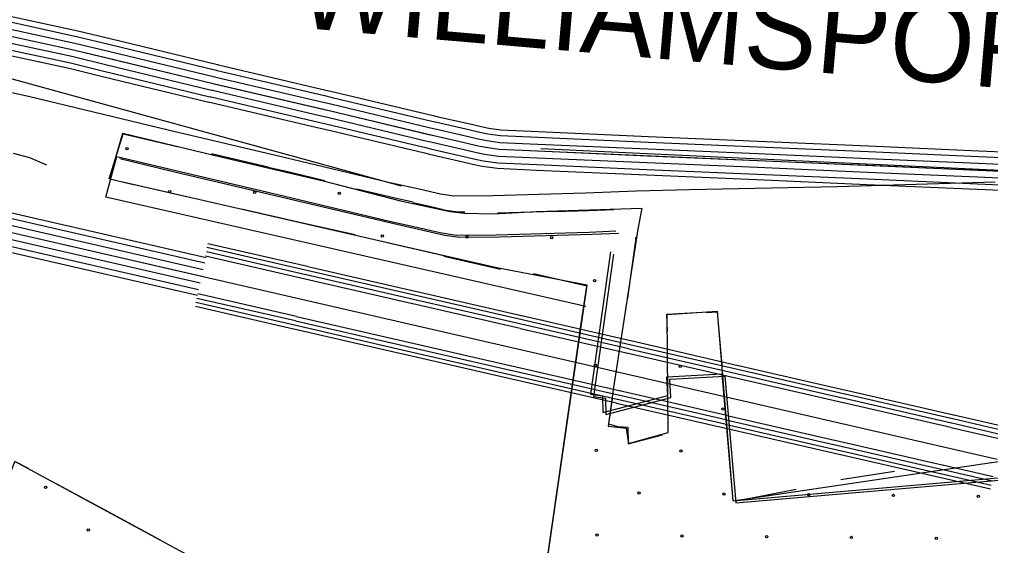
# Model space of a CAD drawing. Extents: x 1551132 to 1791609, y 378168 to 563823.
# Drawn here: x 1642504 to 1646908, y 472320 to 474705 of the extents above; entities that cross this region are included whole.
import ezdxf

# ---------------------------------------------------------------- set-up
doc = ezdxf.new("R2010")
doc.units = 0
for name, color, linetype in [('DESIGN - EROSION CONTROL - Devices', 7, 'Continuous'), ('DESIGN - ROW - Right-of-Way and Easement Labels', 7, 'Continuous'), ('DESIGN - SCRATCH - User 1', 7, 'Continuous'), ('DESIGN - TRAFFIC CONTROL PERMANENT - Pavement Marking Text', 7, 'Continuous'), ('DESIGN - TRANSPORTATION - Text', 7, 'Continuous'), ('SURVEY - CENTERLINE - Preliminary Text', 7, 'Continuous'), ('SURVEY - TRANSPORTATION - Roads', 7, 'Continuous'), ('SURVEY - VEGETATION - Features with Text', 7, 'Continuous')]:
    doc.layers.add(name, color=color, linetype=linetype)

msp = doc.modelspace()

# ---------------------------------------------------------------- linework, layer by layer
at = {"layer": 'DESIGN - EROSION CONTROL - Devices'}
for centre in [(1642991.604, 474118.887), (1642991.604, 474118.887), (1643185.747, 473924.744), (1643185.747, 473924.744), (1643570.3, 473921.01), (1643570.3, 473921.01), (1643954.853, 473917.277), (1643954.853, 473917.277), (1644148.997, 473723.134), (1644148.997, 473723.134), (1644533.55, 473719.4), (1644533.55, 473719.4), (1644918.102, 473715.667), (1644918.102, 473715.667), (1645112.246, 473521.523), (1645112.246, 473521.523), (1645115.979, 473136.97), (1645115.979, 473136.97), (1645500.532, 473133.237), (1645500.532, 473133.237), (1645694.675, 472939.094), (1645694.675, 472939.094), (1645119.713, 472752.417), (1645119.713, 472752.417), (1645504.266, 472748.684), (1645504.266, 472748.684), (1642621.985, 472584.409), (1642621.985, 472584.409), (1645313.856, 472558.274), (1645313.856, 472558.274), (1645698.409, 472554.541), (1645698.409, 472554.541), (1646082.962, 472550.807), (1646082.962, 472550.807), (1646467.515, 472547.074), (1646467.515, 472547.074), (1646852.068, 472543.34), (1646852.068, 472543.34), (1642816.129, 472390.266), (1642816.129, 472390.266), (1645123.446, 472367.865), (1645123.446, 472367.865), (1645507.999, 472364.131), (1645507.999, 472364.131), (1645892.552, 472360.397), (1645892.552, 472360.397), (1646277.105, 472356.664), (1646277.105, 472356.664), (1646661.658, 472352.93), (1646661.658, 472352.93)]:
    msp.add_circle(centre, 5.28, dxfattribs=at)
msp.add_arc((1645302.655, 473711.933), 5.28, 84.01135, 258.473981, dxfattribs=at)
at = {"layer": 'DESIGN - SCRATCH - User 1'}
for points in [[(1642913.119, 473987.153), (1642972.184, 474189.725), (1643391.274, 474088.439), (1643880.679, 473973.086), (1644232.263, 473883.059), (1644457.282, 473835.233), (1644521.972, 473826.791), (1644654.169, 473823.974), (1644848.24, 473835.233), (1645326.395, 473849.3), (1645308.962, 473754.548)], [(1642416.954, 472521.481), (1642483.478, 472701.811), (1642481.861, 472703.402), (1644782.29, 471457.771), (1645078.884, 473500.425), (1644668.227, 473579.201), (1644187.264, 473688.929), (1642972.184, 473967.46)], [(1645308.962, 473754.548), (1645198.489, 473037.404), (1645174.19, 472861.833), (1645256.096, 472852.191), (1645265.738, 472782.306), (1645446.425, 472832.916), (1645441.609, 473367.896), (1645668.07, 473382.355), (1645739.635, 472523.524), (1648248.276, 472894.36), (1647733.487, 471437.881), (1647325.896, 470442.921), (1647713.504, 470363.603), (1648081.179, 471585.96)]]:
    msp.add_lwpolyline(points, dxfattribs=at)
at = {"layer": 'DESIGN - TRAFFIC CONTROL PERMANENT - Pavement Marking Text'}
for points in [[(1645071.818, 473403.905), (1642895.002, 473899.267), (1642945.935, 474084.505)], [(1645071.818, 473403.905), (1642895.002, 473899.267), (1642945.935, 474084.505)], [(1645071.818, 473403.905), (1642895.002, 473899.267), (1642945.935, 474084.505)], [(1645071.818, 473403.905), (1642895.002, 473899.267), (1642945.935, 474084.505)], [(1645071.818, 473403.905), (1642895.002, 473899.267), (1642945.935, 474084.505)], [(1645071.818, 473403.905), (1642895.002, 473899.267), (1642945.935, 474084.505)], [(1642945.935, 474084.505), (1643181.721, 474027.571), (1643707.892, 473904.076), (1644182.339, 473791.29), (1644333.71, 473757.164), (1644377.767, 473746.481), (1644419.733, 473737.464), (1644486.506, 473727.897), (1644666.311, 473729.48), (1645086.976, 473741.647), (1645208.556, 473746.306)], [(1642945.935, 474084.505), (1643181.721, 474027.571), (1643707.892, 473904.076), (1644182.339, 473791.29), (1644333.71, 473757.164), (1644377.767, 473746.481), (1644419.733, 473737.464), (1644486.506, 473727.897), (1644666.311, 473729.48), (1645086.976, 473741.647), (1645208.556, 473746.306)], [(1642945.935, 474084.505), (1643181.721, 474027.571), (1643707.892, 473904.076), (1644182.339, 473791.29), (1644333.71, 473757.164), (1644377.767, 473746.481), (1644419.733, 473737.464), (1644486.506, 473727.897), (1644666.311, 473729.48), (1645086.976, 473741.647), (1645208.556, 473746.306)], [(1642945.935, 474084.505), (1643181.721, 474027.571), (1643707.892, 473904.076), (1644182.339, 473791.29), (1644333.71, 473757.164), (1644377.767, 473746.481), (1644419.733, 473737.464), (1644486.506, 473727.897), (1644666.311, 473729.48), (1645086.976, 473741.647), (1645208.556, 473746.306)], [(1642945.935, 474084.505), (1643181.721, 474027.571), (1643707.892, 473904.076), (1644182.339, 473791.29), (1644333.71, 473757.164), (1644377.767, 473746.481), (1644419.733, 473737.464), (1644486.506, 473727.897), (1644666.311, 473729.48), (1645086.976, 473741.647), (1645208.556, 473746.306)], [(1642959.626, 474074.247), (1643195.412, 474017.312), (1643721.583, 473893.817), (1644196.03, 473781.031), (1644347.401, 473746.906), (1644391.459, 473736.222), (1644433.424, 473727.205), (1644500.198, 473717.638), (1644680.002, 473719.222), (1645100.667, 473731.389), (1645222.248, 473736.047)], [(1645184.815, 473651.337), (1645093.4, 473006.828), (1645147.832, 472999.153), (1645149.932, 472923.818), (1645443.725, 473001.02), (1645439.967, 473084.364), (1645689.386, 473098.756), (1645739.635, 472523.524), (1648196.627, 472736.19), (1647733.487, 471437.881), (1647325.896, 470442.921), (1647713.504, 470363.603), (1648081.179, 471585.96)], [(1645184.815, 473651.337), (1645093.4, 473006.828), (1645147.832, 472999.153), (1645149.932, 472923.818), (1645443.725, 473001.02), (1645439.967, 473084.364), (1645689.386, 473098.756), (1645739.635, 472523.524), (1648196.627, 472736.19), (1647733.487, 471437.881), (1647325.896, 470442.921), (1647713.504, 470363.603), (1648081.179, 471585.96)], [(1645184.815, 473651.337), (1645093.4, 473006.828), (1645147.832, 472999.153), (1645149.932, 472923.818), (1645443.725, 473001.02), (1645439.967, 473084.364), (1645689.386, 473098.756), (1645739.635, 472523.524), (1648196.627, 472736.19), (1647733.487, 471437.881), (1647325.896, 470442.921), (1647713.504, 470363.603), (1648081.179, 471585.96)], [(1645184.815, 473651.337), (1645093.4, 473006.828), (1645147.832, 472999.153), (1645149.932, 472923.818), (1645443.725, 473001.02), (1645439.967, 473084.364), (1645689.386, 473098.756), (1645739.635, 472523.524), (1648196.627, 472736.19), (1647733.487, 471437.881), (1647325.896, 470442.921), (1647713.504, 470363.603), (1648081.179, 471585.96)], [(1645184.815, 473651.337), (1645093.4, 473006.828), (1645147.832, 472999.153), (1645149.932, 472923.818), (1645443.725, 473001.02), (1645439.967, 473084.364), (1645689.386, 473098.756), (1645739.635, 472523.524), (1648196.627, 472736.19), (1647733.487, 471437.881), (1647325.896, 470442.921), (1647713.504, 470363.603), (1648081.179, 471585.96)], [(1645198.506, 473641.078), (1645107.092, 472996.57), (1645161.524, 472988.895), (1645163.623, 472913.559), (1645457.417, 472990.761), (1645453.658, 473074.105), (1645703.078, 473088.497), (1645753.326, 472513.266), (1648210.318, 472725.931), (1647747.179, 471427.622), (1647339.588, 470432.663), (1647727.195, 470353.344), (1648094.87, 471575.701)], [(1642416.954, 472521.481), (1642483.478, 472701.811), (1642481.861, 472703.402), (1644782.29, 471457.771), (1645057.576, 473365.913)], [(1642416.954, 472521.481), (1642483.478, 472701.811), (1642481.861, 472703.402), (1644782.29, 471457.771), (1645057.576, 473365.913)], [(1642416.954, 472521.481), (1642483.478, 472701.811), (1642481.861, 472703.402), (1644782.29, 471457.771), (1645057.576, 473365.913)], [(1642416.954, 472521.481), (1642483.478, 472701.811), (1642481.861, 472703.402), (1644782.29, 471457.771), (1645057.576, 473365.913)], [(1642416.954, 472521.481), (1642483.478, 472701.811), (1642481.861, 472703.402), (1644782.29, 471457.771), (1645057.576, 473365.913)], [(1642416.954, 472521.481), (1642483.478, 472701.811), (1642481.861, 472703.402), (1644782.29, 471457.771), (1645057.576, 473365.913)]]:
    msp.add_lwpolyline(points, dxfattribs=at)
at = {"layer": 'DESIGN - TRANSPORTATION - Text'}
msp.add_lwpolyline([(1642474.646, 474099.672), (1642549.086, 474078.821), (1642626.5, 474046.062)], dxfattribs=at)
at = {"layer": 'SURVEY - CENTERLINE - Preliminary Text'}
for points in [[(1640392.094, 473498.397), (1640775.51, 473744.728), (1640951.881, 473847.881), (1641123.152, 473914.866), (1641260.141, 473952.259), (1641406.062, 473976.843), (1641579.758, 473983.96), (1641764.321, 473974.127), (1641944.966, 473945.651), (1642179.669, 473895.125), (1642547.702, 473809.998), (1643349.833, 473625.593)], [(1640405.461, 473477.605), (1640788.435, 473723.653), (1640962.689, 473825.572), (1641130.927, 473891.366), (1641265.457, 473928.092), (1641408.637, 473952.218), (1641579.608, 473959.218), (1641761.729, 473949.509), (1641940.441, 473921.342), (1642174.278, 473870.999), (1642542.152, 473785.914), (1643344.3, 473601.51)], [(1640422.21, 473451.521), (1640804.643, 473697.219), (1640976.247, 473797.58), (1641140.677, 473861.898), (1641272.132, 473897.783), (1641411.854, 473921.317), (1641579.417, 473928.184), (1641758.487, 473918.642), (1641934.767, 473890.858), (1642167.528, 473840.748), (1642535.186, 473755.705), (1643337.35, 473571.292)], [(1640438.968, 473425.437), (1640820.851, 473670.785), (1640989.797, 473769.596), (1641150.435, 473832.423), (1641278.807, 473867.465), (1641415.079, 473890.424), (1641579.225, 473897.15), (1641755.237, 473887.766), (1641929.083, 473860.365), (1642160.77, 473810.489), (1642528.219, 473725.496), (1646938.64, 472711.58)], [(1640438.968, 473425.437), (1640820.851, 473670.785), (1640989.797, 473769.596), (1641150.435, 473832.423), (1641278.807, 473867.465), (1641415.079, 473890.424), (1641579.225, 473897.15), (1641755.237, 473887.766), (1641929.083, 473860.365), (1642160.77, 473810.489), (1642528.219, 473725.496), (1643330.409, 473541.083)], [(1640438.968, 473425.437), (1640820.851, 473670.785), (1640989.797, 473769.596), (1641150.435, 473832.423), (1641278.807, 473867.465), (1641415.079, 473890.424), (1641579.225, 473897.15), (1641755.237, 473887.766), (1641929.083, 473860.365), (1642160.77, 473810.489), (1642528.219, 473725.496), (1643330.409, 473541.083)], [(1640455.726, 473399.353), (1640837.059, 473644.351), (1641003.347, 473741.612), (1641160.193, 473802.947), (1641285.482, 473837.148), (1641418.304, 473859.532), (1641579.033, 473866.115), (1641751.988, 473856.89), (1641923.4, 473829.873), (1642154.011, 473780.23), (1642521.253, 473695.287), (1643323.467, 473510.874)], [(1640472.476, 473373.269), (1640853.267, 473617.917), (1641016.905, 473713.619), (1641169.943, 473773.479), (1641292.157, 473806.839), (1641421.52, 473828.631), (1641578.842, 473835.081), (1641748.746, 473826.023), (1641917.725, 473799.389), (1642147.262, 473749.979), (1642514.286, 473665.077), (1643316.517, 473480.656)], [(1640486.375, 473351.635), (1640866.717, 473595.991), (1641028.146, 473690.402), (1641178.034, 473749.029), (1641297.69, 473781.688), (1641424.195, 473803.005), (1641578.683, 473809.339), (1641746.054, 473800.414), (1641913.017, 473774.097), (1642141.653, 473724.879), (1642508.511, 473640.018), (1643310.759, 473455.597)], [(1643353.983, 473673.12), (1643806.989, 473568.984)], [(1643357.833, 473690.195), (1643810.906, 473586.043)], [(1643347.917, 473633.177), (1643798.848, 473529.516)], [(1643351.425, 473653.186), (1643802.506, 473549.492)], [(1643811.789, 473585.834), (1644299.069, 473473.815)], [(1643803.389, 473549.283), (1644290.669, 473437.264)], [(1643807.872, 473568.776), (1644295.153, 473456.756)], [(1643799.731, 473529.316), (1644287.011, 473417.297)], [(1643308.676, 473442.397), (1643755.223, 473339.745)], [(1643312.317, 473462.373), (1643759.765, 473359.512)], [(1644296.036, 473456.556), (1644783.316, 473344.529)], [(1644299.952, 473473.615), (1644787.233, 473361.587)], [(1643302.667, 473405.304), (1643746.824, 473303.202)], [(1643303.826, 473422.988), (1643750.74, 473320.252)], [(1644287.894, 473417.089), (1644775.174, 473305.069)], [(1644291.553, 473437.064), (1644778.833, 473325.036)], [(1643760.648, 473359.312), (1644247.929, 473247.292)], [(1644788.116, 473361.387), (1645275.396, 473249.368)], [(1643751.624, 473320.052), (1644238.904, 473208.033)], [(1643756.107, 473339.545), (1644243.387, 473227.525)], [(1644779.716, 473324.836), (1645266.996, 473212.817)], [(1644784.199, 473344.329), (1645271.479, 473232.309)], [(1643747.707, 473303.002), (1644234.987, 473190.983)], [(1644776.058, 473304.869), (1645263.338, 473192.842)], [(1644244.27, 473227.317), (1644731.55, 473115.298)], [(1644248.812, 473247.084), (1644736.092, 473135.065)], [(1645272.363, 473232.101), (1645759.643, 473120.082)], [(1645276.279, 473249.16), (1645763.559, 473137.14)], [(1644235.87, 473190.774), (1644723.151, 473078.755)], [(1644239.787, 473207.825), (1644727.067, 473095.805)], [(1645264.221, 473192.642), (1645751.501, 473080.622)], [(1645267.88, 473212.609), (1645755.16, 473100.589)], [(1644736.975, 473134.865), (1645224.255, 473022.837)], [(1645764.443, 473136.94), (1646251.723, 473024.921)], [(1644727.95, 473095.605), (1645215.231, 472983.578)], [(1644732.434, 473115.098), (1645219.714, 473003.07)], [(1645756.043, 473100.389), (1646243.323, 472988.37)], [(1645760.526, 473119.882), (1646247.806, 473007.862)], [(1644724.026, 473078.555), (1645211.306, 472966.527)], [(1645752.393, 473080.414), (1646239.665, 472968.395)], [(1645220.597, 473002.87), (1645707.877, 472890.851)], [(1645225.139, 473022.637), (1645712.419, 472910.618)], [(1646248.69, 473007.654), (1646735.97, 472895.635)], [(1646252.606, 473024.713), (1646739.886, 472912.693)], [(1645212.197, 472966.327), (1645699.478, 472854.308)], [(1645216.114, 472983.378), (1645703.394, 472871.359)], [(1646240.557, 472968.195), (1646727.828, 472856.167)], [(1646244.206, 472988.162), (1646731.487, 472876.143)], [(1645704.286, 472871.15), (1646191.558, 472759.131)], [(1645708.769, 472890.642), (1646196.041, 472778.623)], [(1645713.311, 472910.41), (1646200.582, 472798.39)], [(1646732.37, 472875.934), (1646964.173, 472822.65)], [(1646736.845, 472895.426), (1646968.648, 472842.142)], [(1646740.77, 472912.485), (1646972.573, 472859.201)], [(1645700.369, 472854.1), (1646187.641, 472742.08)], [(1646728.72, 472855.967), (1646959.631, 472802.882)], [(1646201.474, 472798.19), (1646688.746, 472686.163)], [(1646188.524, 472741.88), (1646675.796, 472629.853)], [(1646192.449, 472758.931), (1646679.721, 472646.903)], [(1646196.932, 472778.423), (1646684.204, 472666.395)], [(1646685.096, 472666.195), (1646916.007, 472613.111)], [(1646689.637, 472685.963), (1646920.549, 472632.878)], [(1646676.696, 472629.653), (1646907.607, 472576.568)], [(1646680.613, 472646.703), (1646911.524, 472593.619)]]:
    msp.add_lwpolyline(points, dxfattribs=at)
at = {"layer": 'SURVEY - TRANSPORTATION - Roads'}
for points in [[(1642429.572, 474726.588), (1642461.113, 474720.563), (1642768.139, 474653.787), (1642921.627, 474616.727)], [(1642424.747, 474701.329), (1642455.971, 474695.362), (1642762.389, 474628.719), (1642915.586, 474591.727)], [(1641961.691, 474441.206), (1642281.467, 474617.56), (1642319.408, 474629.711), (1642342.741, 474636.128), (1642361.99, 474638.461), (1642386.49, 474641.378), (1642409.664, 474641.086), (1642443.563, 474634.611), (1642748.523, 474568.284), (1643382.166, 474415.272), (1643908.254, 474291.794), (1644382.509, 474179.058), (1644533.981, 474144.908), (1644577.813, 474134.282), (1644617.679, 474125.716), (1644679.536, 474116.849), (1647756.563, 473982.947), (1644868.356, 474118.774)], [(1642413.114, 474640.428), (1642443.563, 474634.611), (1642748.523, 474568.284), (1642901.036, 474531.458)], [(1642418.931, 474670.878), (1642449.763, 474664.987), (1642755.456, 474598.502), (1642908.311, 474561.593)], [(1642407.298, 474609.977), (1642437.363, 474604.235), (1642741.59, 474538.067), (1642893.761, 474501.324)], [(1642915.569, 474591.727), (1643396.499, 474475.591), (1643401.166, 474474.507)], [(1642921.61, 474616.727), (1643402.441, 474500.616), (1643407.016, 474499.55)], [(1642396.848, 474555.25), (1642426.214, 474549.642), (1642729.132, 474483.757), (1642880.686, 474447.165)], [(1642401.481, 474579.526), (1642431.155, 474573.859), (1642734.656, 474507.849), (1642886.486, 474471.19)], [(1642908.294, 474561.593), (1643389.333, 474445.431), (1643394.108, 474444.315)], [(1641958.208, 474439.581), (1642063.989, 474508.332), (1642087.322, 474514.749), (1642106.571, 474517.083), (1642131.071, 474519.999), (1642154.245, 474519.708), (1642188.144, 474513.233), (1644234.913, 473951.602)], [(1642893.744, 474501.324), (1643375, 474385.113), (1643379.991, 474383.947)], [(1642901.019, 474531.458), (1643382.166, 474415.272), (1643387.049, 474414.131)], [(1643407.074, 474499.533), (1643893.837, 474385.289)], [(1642886.47, 474471.19), (1643367.833, 474354.954), (1643372.933, 474353.754)], [(1643401.199, 474474.491), (1643887.963, 474360.246)], [(1642239.293, 474423.647), (1642544.253, 474357.32), (1643177.896, 474204.308), (1643703.983, 474080.831), (1644178.239, 473968.095), (1644329.71, 473933.944), (1644373.543, 473923.318), (1644413.408, 473914.752), (1644475.265, 473905.885), (1644651.211, 473907.435), (1645071.218, 473919.585), (1645301.246, 473928.394), (1645541.248, 473935.053), (1646213.158, 473947.695), (1646929.183, 473969.738)], [(1642880.67, 474447.165), (1643362.117, 474330.903), (1643367.308, 474329.687)], [(1643387.033, 474414.131), (1643873.796, 474299.886)], [(1643394.116, 474444.315), (1643880.879, 474330.07)], [(1643379.95, 474383.947), (1643866.713, 474269.702)], [(1643893.821, 474385.289), (1643928.42, 474377.163), (1644380.518, 474269.694)], [(1643367.216, 474329.703), (1643853.98, 474215.459)], [(1643372.866, 474353.771), (1643859.63, 474239.526)], [(1643880.863, 474330.07), (1643915.379, 474321.962), (1644367.401, 474214.509)], [(1643887.946, 474360.246), (1643922.503, 474352.138), (1644374.576, 474244.668)], [(1643873.78, 474299.886), (1643908.254, 474291.794), (1644360.235, 474184.35)], [(1643859.613, 474239.526), (1643894.004, 474231.451), (1644345.893, 474124.032)], [(1643866.696, 474269.702), (1643901.129, 474261.627), (1644353.068, 474154.191)], [(1644374.559, 474244.677), (1644396.501, 474239.46), (1644548.105, 474205.284), (1644591.629, 474194.734), (1644628.603, 474186.784), (1644685.294, 474178.659), (1644855.506, 474171.25)], [(1644380.509, 474269.702), (1644402.3, 474264.519), (1644553.955, 474230.327), (1644597.362, 474219.801), (1644633.137, 474212.118), (1644687.685, 474204.293), (1644856.623, 474196.943)], [(1643853.963, 474215.459), (1643888.321, 474207.401), (1644340.177, 474099.981)], [(1644367.385, 474214.518), (1644389.501, 474209.259), (1644541.039, 474175.092), (1644584.721, 474164.508), (1644623.137, 474156.25), (1644682.419, 474147.749), (1644854.156, 474140.274)], [(1644856.606, 474196.943), (1645356.128, 474175.209)], [(1644353.052, 474154.199), (1644375.518, 474148.858), (1644526.922, 474114.724), (1644570.905, 474104.057), (1644612.22, 474095.181), (1644676.652, 474085.948), (1644851.456, 474078.339)], [(1644360.218, 474184.359), (1644382.509, 474179.058), (1644533.981, 474144.908), (1644577.813, 474134.282), (1644617.679, 474125.716), (1644679.536, 474116.849), (1644852.806, 474109.307)], [(1644855.481, 474171.25), (1645355.003, 474149.517)], [(1645354.995, 474149.517), (1645854.508, 474127.775)], [(1645356.111, 474175.209), (1645855.625, 474153.467)], [(1645855.608, 474153.475), (1646355.121, 474131.733)], [(1644345.877, 474124.04), (1644368.518, 474118.657), (1644519.856, 474084.531), (1644563.997, 474073.831), (1644606.754, 474064.647), (1644673.777, 474055.039), (1644850.106, 474047.364)], [(1644852.79, 474109.307), (1645352.311, 474087.573)], [(1644854.14, 474140.274), (1645353.661, 474118.541)], [(1645353.645, 474118.541), (1645853.158, 474096.799)], [(1645854.491, 474127.783), (1646354.004, 474106.041)], [(1646353.979, 474106.041), (1646853.493, 474084.307)], [(1646355.104, 474131.733), (1646854.618, 474110)], [(1646854.601, 474110), (1647354.123, 474088.258)], [(1644340.16, 474099.99), (1644362.943, 474094.573), (1644514.231, 474060.464), (1644558.488, 474049.739), (1644602.396, 474040.297), (1644671.477, 474030.396), (1644849.04, 474022.671)], [(1644851.44, 474078.339), (1645350.961, 474056.606)], [(1645352.295, 474087.573), (1645851.808, 474065.831)], [(1645851.791, 474065.84), (1646351.304, 474044.098)], [(1645853.141, 474096.807), (1646352.654, 474075.065)], [(1646352.638, 474075.065), (1646852.151, 474053.332)], [(1646853.484, 474084.307), (1647353.006, 474062.565)], [(1644849.023, 474022.671), (1645348.545, 474000.938)], [(1644850.098, 474047.364), (1645349.62, 474025.63)], [(1645349.595, 474025.63), (1645849.108, 474003.888)], [(1645350.945, 474056.606), (1645850.458, 474034.864)], [(1645850.441, 474034.872), (1646349.955, 474013.13)], [(1646351.288, 474044.098), (1646850.801, 474022.364)], [(1646850.784, 474022.364), (1647350.306, 474000.622)], [(1646852.134, 474053.332), (1647351.656, 474031.59)], [(1645348.528, 474000.938), (1645848.041, 473979.196)], [(1645848.025, 473979.204), (1646347.538, 473957.462)], [(1645849.091, 474003.896), (1646348.605, 473982.154)], [(1646348.596, 473982.154), (1646848.109, 473960.421)], [(1646349.938, 474013.13), (1646849.451, 473991.397)], [(1646849.434, 473991.397), (1647348.956, 473969.655)], [(1646347.521, 473957.462), (1646847.034, 473935.728)], [(1646847.018, 473935.728), (1647346.539, 473913.987)], [(1646848.084, 473960.421), (1647347.606, 473938.679)]]:
    msp.add_lwpolyline(points, dxfattribs=at)
at = {"layer": 'SURVEY - VEGETATION - Features with Text'}
for points in [[(1642910.36, 473982.853), (1642973.759, 474186.3), (1643206.82, 474132.965), (1643227.353, 474128.14)], [(1643374.283, 474097.764), (1643631.293, 474037.438)], [(1643631.027, 474036.304), (1643733.449, 474012.262), (1643888.237, 473975.47)], [(1643021.341, 473955.919), (1642913.127, 473980.544)], [(1643275.193, 473898.659), (1643017.783, 473957.235)], [(1644033.526, 473938.069), (1644206.788, 473896.884), (1644289.353, 473878.276)], [(1643768.34, 473786.823), (1643510.929, 473845.399)], [(1644288.678, 473875.242), (1644357.693, 473859.683), (1644401.234, 473849.125), (1644438.274, 473841.158), (1644493.54, 473833.241), (1644523.956, 473833.516)], [(1644935.946, 473834.641), (1645083.709, 473838.917), (1645198.881, 473843.325)], [(1644672.019, 473828.541), (1644935.896, 473836.175)], [(1644025.726, 473728.18), (1643768.315, 473786.756)], [(1644428.783, 473633.611), (1644171.372, 473692.187)], [(1645298.154, 473702.872), (1645261.08, 473441.481)], [(1644685.535, 473572.168), (1644428.124, 473630.744)], [(1645076.376, 473496.233), (1644834.615, 473551.251)], [(1645045.951, 473285.352), (1645076.376, 473496.233)], [(1645443.409, 473292.319), (1645439.967, 473368.721), (1645627.171, 473379.522)], [(1645620.288, 473376.438), (1645668.395, 473379.213), (1645689.486, 473137.749)], [(1644961.853, 472702.387), (1644999.544, 472963.694)], [(1645191.831, 472984.595), (1645175.781, 472871.467), (1645227.189, 472857.008)], [(1645222.372, 472859.416), (1645262.563, 472856.566), (1645264.663, 472781.231), (1645420.109, 472822.074)], [(1645719.994, 472748.397), (1645739.635, 472523.524), (1645777.767, 472526.825)], [(1642416.954, 472521.481), (1642483.478, 472701.811), (1642481.861, 472703.402), (1642543.002, 472670.302)], [(1644924.154, 472441.089), (1644961.853, 472702.387)], [(1646229.398, 472619.636), (1646472.501, 472657.578)], [(1642674.898, 472598.875), (1642907.051, 472473.172)], [(1645777.767, 472526.825), (1646027.028, 472576.259)], [(1642907.051, 472473.172), (1643139.196, 472347.468)]]:
    msp.add_lwpolyline(points, dxfattribs=at)

# ---------------------------------------------------------------- texts
at = {"layer": 'DESIGN - ROW - Right-of-Way and Easement Labels'}
msp.add_text('WILLIAMSPORT', height=369.9914, rotation=355.077844, dxfattribs=at).set_placement((1643752.674, 474669.729))

doc.saveas('drawing.dxf')
